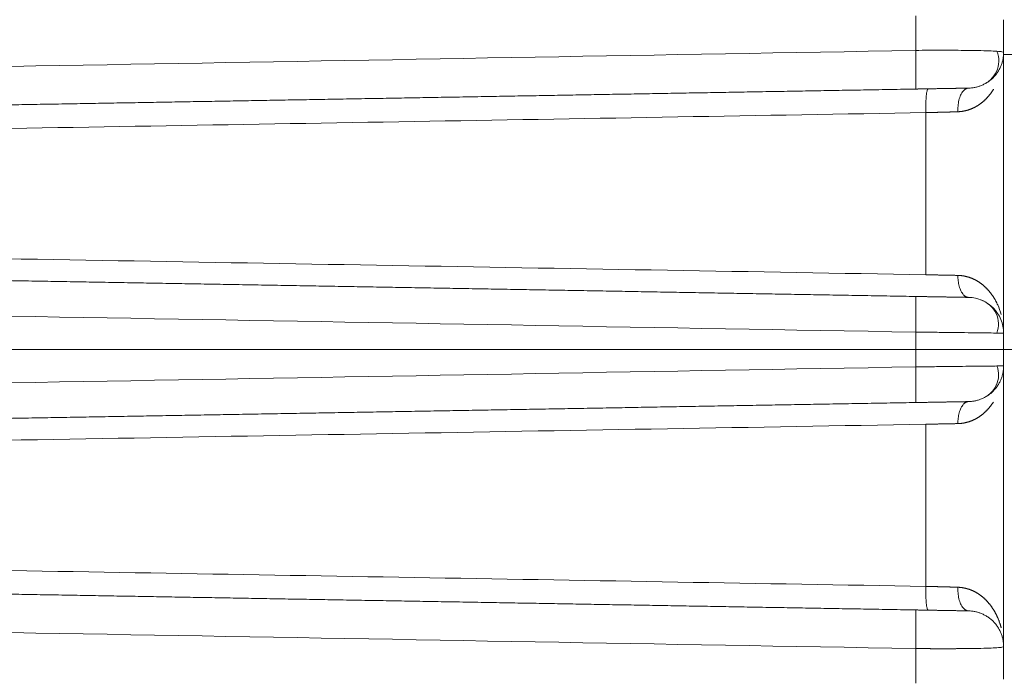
# Model space of a CAD drawing. Header units: millimetres. Extents: x 5437 to 18441, y -4466 to 3128.
# Tile 417 of 497: x 13749 to 13771, y 812 to 827. Entities that reach past the tile are written whole.
import ezdxf

# ---------------------------------------------------------------- set-up
doc = ezdxf.new("R2010")
doc.units = ezdxf.units.MM
doc.layers.add('1', color=7, linetype='Continuous', true_color=0xffffff)
doc.dimstyles.get("Standard").update_dxf_attribs({"dimtxt": 0.18, "dimasz": 0.18, "dimexe": 0.18, "dimexo": 0.0625, "dimgap": 0.09, "dimtad": 0, "dimtih": 1, "dimtoh": 1, "dimdec": 4, "dimzin": 0, "dimdsep": 46, "dimtxsty": 'Standard', "dimcen": 0.09, "dimadec": 0, "dimazin": 0, "dimtfac": 1, "dimtdec": 4, "dimtofl": 0, "dimtmove": 0, "dimatfit": 3, "dimfxl": 1, "dimtolj": 1, "dimtzin": 0, "dimarcsym": 0})

# ---------------------------------------------------------------- blocks, each defined once
blk = doc.blocks.new('*D2')
at = {"color": 0, "lineweight": -2, "transparency": 16777216}
for p, q in [((13342.585, 254.075), (13342.585, 1268.862)), ((13822.085, 1032.127), (13822.085, 1268.862))]:
    blk.add_line(p, q, dxfattribs=at)
at = {"color": 0, "lineweight": 0, "transparency": 16777216}
for p, q in [((13422.585, 1268.682), (13482.245, 1268.682)), ((13742.085, 1268.682), (13682.425, 1268.682))]:
    blk.add_line(p, q, dxfattribs=at)
at = {"color": 0, "lineweight": 20, "transparency": 16777216}
for points in [[(13422.585, 1282.015), (13422.585, 1255.349), (13342.585, 1268.682)], [(13742.085, 1282.015), (13742.085, 1255.349), (13822.085, 1268.682)]]:
    blk.add_solid(points, dxfattribs=at)
at = {"layer": 'Defpoints', "color": 0, "lineweight": 20, "transparency": 16777216}
for p in [(13822.085, 1268.682), (13822.085, 1032.064), (13342.585, 254.013)]:
    blk.add_point(p, dxfattribs=at)
at = {"color": 0, "lineweight": 20, "transparency": 16777216, "insert": (13582.335, 1268.682), "char_height": 80, "attachment_point": 5}
blk.add_mtext('\\A1;480', dxfattribs=at)
blk = doc.blocks.new('*D3')
at = {"color": 0, "lineweight": -2, "transparency": 16777216}
for p, q in [((13674.147, 1169.564), (14135.36, 1169.564)), ((13833.147, -580.436), (14135.36, -580.436))]:
    blk.add_line(p, q, dxfattribs=at)
at = {"color": 0, "lineweight": 0, "transparency": 16777216}
for p, q in [((14135.18, 1089.564), (14135.18, 421.321)), ((14135.18, -500.436), (14135.18, 167.808))]:
    blk.add_line(p, q, dxfattribs=at)
at = {"color": 0, "lineweight": 20, "transparency": 16777216}
for points in [[(14121.847, 1089.564), (14148.514, 1089.564), (14135.18, 1169.564)], [(14121.847, -500.436), (14148.514, -500.436), (14135.18, -580.436)]]:
    blk.add_solid(points, dxfattribs=at)
at = {"layer": 'Defpoints', "color": 0, "lineweight": 20, "transparency": 16777216}
for p in [(13674.085, 1169.564), (13833.085, -580.436), (14135.18, -580.436)]:
    blk.add_point(p, dxfattribs=at)
at = {"color": 0, "lineweight": 20, "transparency": 16777216, "insert": (14135.18, 294.564), "char_height": 80, "attachment_point": 5, "rotation": 270}
blk.add_mtext('\\A1;1750', dxfattribs=at)

msp = doc.modelspace()

# ---------------------------------------------------------------- linework, layer by layer
at = {"layer": '1', "color": 0, "lineweight": 20}
for p, q in [((13768.61967, 826.24182), (13768.61967, 827.01786)), ((13770.58476, 826.92818), (13770.58476, 826.20049)), ((13770.58476, 826.20049), (13770.58476, 819.92818)), ((13770.58476, 826.15383), (13771.08476, 826.15383)), ((13768.84581, 821.23358), (13768.84581, 824.85321)), ((13768.61967, 819.56434), (13768.61967, 819.95236)), ((13770.58476, 819.92818), (13770.58476, 819.56434)), ((13768.61967, 819.56434), (13704.07604, 819.56434)), ((13768.61967, 819.17632), (13768.61967, 819.56434)), ((13768.61967, 819.56434), (13770.58476, 819.56434)), ((13771.07604, 819.56434), (13770.58476, 819.56434)), ((13770.58476, 819.56434), (13770.58476, 819.20049)), ((13770.58476, 819.20049), (13770.58476, 812.92818)), ((13768.84581, 814.27546), (13768.84581, 817.89509)), ((13768.61967, 812.11081), (13768.61967, 812.88685)), ((13770.58476, 812.92818), (13770.58476, 812.20049))]:
    msp.add_line(p, q, dxfattribs=at)
msp.add_arc((13769.78476, 819.92818), 0.8, 0, 89, dxfattribs=at)
for points, degree in [([(13734.61315, 825.64229), (13745.94868, 825.84212), (13757.28419, 826.04196), (13768.61967, 826.24182)], 3), ([(13769.69335, 826.24295), (13769.80833, 826.24225), (13769.91535, 826.24061), (13770.01211, 826.23816)], 3), ([(13768.61967, 825.38004), (13764.24289, 825.30364), (13759.86612, 825.22724), (13755.48934, 825.15085), (13751.11256, 825.07445), (13746.73578, 824.99805)], 5), ([(13768.84581, 824.85321), (13761.45704, 824.72539), (13754.06818, 824.59752), (13746.67924, 824.46961)], 3), ([(13745.74882, 821.63477), (13753.44785, 821.50102), (13761.14685, 821.36729), (13768.84581, 821.23358)], 3), ([(13745.80536, 821.14686), (13750.36823, 821.06722), (13754.93109, 820.98757), (13759.49395, 820.90793), (13764.05681, 820.82828), (13768.61967, 820.74864)], 5), ([(13770.45198, 820.56149), (13770.48292, 820.48997), (13770.50862, 820.41864), (13770.52889, 820.34752)], 3), ([(13768.61967, 819.95236), (13757.28418, 820.15206), (13745.94868, 820.35175), (13734.61315, 820.55143)], 3), ([(13734.61315, 818.57724), (13745.94868, 818.77692), (13757.28418, 818.97661), (13768.61967, 819.17632)], 3), ([(13768.61967, 818.38004), (13764.05681, 818.30039), (13759.49395, 818.22075), (13754.93109, 818.1411), (13750.36823, 818.06146), (13745.80536, 817.98181)], 5), ([(13768.84581, 817.89509), (13761.14685, 817.76139), (13753.44785, 817.62766), (13745.74882, 817.4939)], 3), ([(13770.58476, 817.56081), (13770.58476, 816.87447), (13770.58476, 816.19431), (13770.58476, 815.52387), (13770.58476, 814.86663), (13770.58476, 814.22589)], 5), ([(13746.67924, 814.65906), (13754.06818, 814.53115), (13761.45704, 814.40329), (13768.84581, 814.27546)], 3), ([(13746.73578, 814.13062), (13751.11256, 814.05423), (13755.48934, 813.97783), (13759.86612, 813.90143), (13764.24289, 813.82503), (13768.61967, 813.74864)], 5), ([(13768.61967, 812.88685), (13757.28419, 813.08671), (13745.94868, 813.28655), (13734.61315, 813.48638)], 3)]:
    msp.add_open_spline(points, degree=degree, dxfattribs=at)
for points, weights in [([(13768.61967, 825.38004), (13768.63596, 825.38032), (13768.61967, 826.24182)], [1, 0.679313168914, 1]), ([(13769.79872, 825.40062), (13770.58476, 825.41434), (13770.58476, 826.20049)], [1, 0.713250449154, 1]), ([(13769.79872, 825.40062), (13769.54146, 825.39613), (13769.56291, 824.8725)], [1, 0.689987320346, 1]), ([(13768.90235, 825.38497), (13768.83225, 825.38375), (13768.84581, 824.85321)], [1, 0.685062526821, 1]), ([(13769.79872, 820.72806), (13769.56063, 820.73221), (13769.56291, 821.21919)], [1, 0.716278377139, 1]), ([(13768.61967, 819.95236), (13768.63349, 820.7484), (13768.61967, 820.74864)], [1, 0.708802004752, 1]), ([(13768.61967, 819.17632), (13768.63349, 818.38028), (13768.61967, 818.38004)], [1, 0.708802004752, 1]), ([(13770.58476, 819.20049), (13770.58476, 818.41434), (13769.79872, 818.40062)], [1, 0.713250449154, 1]), ([(13769.79872, 818.40062), (13769.56063, 818.39646), (13769.56291, 817.90948)], [1, 0.716278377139, 1]), ([(13768.90235, 813.7437), (13768.83225, 813.74493), (13768.84581, 814.27546)], [1, 0.685062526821, 1]), ([(13769.79872, 813.72806), (13769.54146, 813.73255), (13769.56291, 814.25617)], [1, 0.689987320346, 1]), ([(13768.61967, 812.88685), (13768.63596, 813.74835), (13768.61967, 813.74864)], [1, 0.679313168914, 1]), ([(13770.58476, 812.92818), (13770.58476, 813.71434), (13769.79872, 813.72806)], [1, 0.713250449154, 1])]:
    msp.add_rational_spline(points, weights, degree=2, dxfattribs=at)
for points, degree, knots in [([(13768.61967, 826.24182), (13768.71466, 826.24396), (13768.80954, 826.24557), (13768.99713, 826.24775), (13769.08985, 826.24832), (13769.27124, 826.24845), (13769.35992, 826.24802), (13769.53143, 826.24619), (13769.61427, 826.24479), (13769.69335, 826.24295)], 3, [0, 0, 0, 0, 0.25, 0.25, 0.5, 0.5, 0.75, 0.75, 1, 1, 1, 1]), ([(13770.01212, 826.23816), (13770.10269, 826.23679), (13770.18428, 826.23471), (13770.32646, 826.22944), (13770.38704, 826.22624), (13770.43598, 826.22264)], 3, [0, 0, 0, 0, 0.5, 0.5, 1, 1, 1, 1]), ([(13770.08843, 825.46037), (13770.16649, 825.49362), (13770.30285, 825.5783), (13770.44177, 825.76778), (13770.49052, 825.99363), (13770.4639, 826.14558), (13770.43621, 826.22265)], 3, [0, 0, 0, 0, 0.24018053, 0.49342835, 0.74995695, 1, 1, 1, 1]), ([(13770.43598, 826.22264), (13770.48495, 826.21951), (13770.52226, 826.21597), (13770.57217, 826.20847), (13770.58476, 826.2045), (13770.58476, 826.20049)], 3, [0, 0, 0, 0, 0.5, 0.5, 1, 1, 1, 1]), ([(13769.79872, 825.40062), (13769.79881, 825.40062), (13769.77159, 825.40014), (13769.71829, 825.39921), (13769.56143, 825.39647), (13769.32047, 825.39227), (13769.18022, 825.38982), (13768.98275, 825.38637), (13768.77382, 825.38273), (13768.72254, 825.38183), (13768.67118, 825.38094), (13768.61967, 825.38004)], 5, [0, 0, 0, 0, 0, 0, 0.43243586, 0.43243586, 0.43243586, 0.86272435, 0.86272435, 0.86272435, 1, 1, 1, 1, 1, 1]), ([(13770.21533, 825.1863), (13770.2116, 825.18231), (13770.20419, 825.17436), (13770.19286, 825.16265), (13770.18145, 825.15116), (13770.16995, 825.13993), (13770.15836, 825.12893), (13770.14668, 825.11817), (13770.13492, 825.10765), (13770.12308, 825.09738), (13770.11116, 825.08734), (13770.09917, 825.07755), (13770.08711, 825.068), (13770.07497, 825.05869), (13770.06279, 825.04961), (13770.05455, 825.04372), (13770.05045, 825.04079)], 3, [0, 0, 0, 0, 0.07588558, 0.15106985, 0.22555638, 0.29934884, 0.37245102, 0.44486685, 0.51660037, 0.58765578, 0.6580374, 0.72774968, 0.79679725, 0.86518485, 0.93291741, 1, 1, 1, 1]), ([(13770.36073, 825.37844), (13770.3575, 825.37327), (13770.35106, 825.36298), (13770.34118, 825.34776), (13770.3312, 825.3328), (13770.3211, 825.31811), (13770.31091, 825.3037), (13770.30062, 825.28956), (13770.29024, 825.2757), (13770.27977, 825.26211), (13770.26922, 825.2488), (13770.25859, 825.23576), (13770.2479, 825.223), (13770.23713, 825.21051), (13770.22632, 825.19829), (13770.219, 825.1903), (13770.21535, 825.18633)], 3, [0, 0, 0, 0, 0.07713905, 0.15339264, 0.22876226, 0.30324949, 0.376856, 0.44958353, 0.52143391, 0.59240905, 0.66251098, 0.7317418, 0.80010373, 0.8675991, 0.93423034, 1, 1, 1, 1]), ([(13770.0504, 825.04076), (13770.04623, 825.03783), (13770.03792, 825.032), (13770.02525, 825.0235), (13770.0125, 825.01522), (13769.99965, 825.00717), (13769.98671, 824.99935), (13769.97367, 824.99176), (13769.96055, 824.9844), (13769.94733, 824.97728), (13769.93403, 824.97038), (13769.92064, 824.96371), (13769.90717, 824.95728), (13769.89361, 824.95107), (13769.87998, 824.9451), (13769.86626, 824.93936), (13769.85247, 824.93385), (13769.8386, 824.92857), (13769.82466, 824.92352), (13769.81065, 824.91871), (13769.79657, 824.91413), (13769.78241, 824.90978), (13769.76819, 824.90566), (13769.75391, 824.90177), (13769.73956, 824.89812), (13769.72514, 824.8947), (13769.71067, 824.89151), (13769.69614, 824.88856), (13769.68155, 824.88584), (13769.6669, 824.88335), (13769.6522, 824.88109), (13769.63745, 824.87907), (13769.62264, 824.87728), (13769.60779, 824.87573), (13769.59288, 824.87441), (13769.57794, 824.87331), (13769.56792, 824.87277), (13769.56291, 824.8725)], 3, [0, 0, 0, 0, 0.03157566, 0.06293695, 0.09408675, 0.125028, 0.1557637, 0.18629694, 0.21663083, 0.2467686, 0.27671352, 0.30646894, 0.33603826, 0.36542497, 0.39463264, 0.42366489, 0.45252542, 0.48121799, 0.50974646, 0.53811474, 0.56632681, 0.59438673, 0.62229863, 0.65006672, 0.67769526, 0.7051886, 0.73255113, 0.75978735, 0.7869018, 0.81389909, 0.84078388, 0.86756093, 0.89423503, 0.92081104, 0.94729388, 0.97368853, 1, 1, 1, 1]), ([(13770.58476, 824.96658), (13770.58476, 824.93949), (13770.58476, 824.91237), (13770.58476, 824.88522), (13770.58476, 824.18873), (13770.58476, 823.47305), (13770.58476, 822.77134), (13770.58476, 822.05963), (13770.58476, 821.34194)], 5, [0, 0, 0, 0, 0, 0, 0.03902233, 0.03902233, 0.03902233, 1, 1, 1, 1, 1, 1]), ([(13769.56291, 824.8725), (13769.55636, 824.8723), (13769.54328, 824.87191), (13769.52351, 824.87131), (13769.50368, 824.87072), (13769.48377, 824.87013), (13769.46379, 824.86954), (13769.44374, 824.86895), (13769.42362, 824.86837), (13769.40344, 824.86779), (13769.3832, 824.86721), (13769.36291, 824.86663), (13769.34256, 824.86606), (13769.32216, 824.86549), (13769.30172, 824.86492), (13769.28123, 824.86435), (13769.2607, 824.86379), (13769.24013, 824.86323), (13769.21953, 824.86268), (13769.19889, 824.86212), (13769.17823, 824.86157), (13769.15753, 824.86102), (13769.13682, 824.86048), (13769.11608, 824.85994), (13769.09533, 824.8594), (13769.07456, 824.85886), (13769.05377, 824.85833), (13769.03298, 824.8578), (13769.01218, 824.85728), (13768.99137, 824.85676), (13768.97057, 824.85624), (13768.94976, 824.85573), (13768.92896, 824.85522), (13768.90816, 824.85471), (13768.88737, 824.85421), (13768.8666, 824.85371), (13768.85274, 824.85338), (13768.84581, 824.85321)], 3, [0, 0, 0, 0, 0.02959501, 0.05912964, 0.08860392, 0.11801785, 0.14737145, 0.17666473, 0.20589771, 0.2350704, 0.26418282, 0.29323497, 0.32222689, 0.35115857, 0.38003004, 0.40884131, 0.43759239, 0.46628331, 0.49491407, 0.52348469, 0.55199519, 0.58044559, 0.6088359, 0.63716613, 0.6654363, 0.69364643, 0.72179654, 0.74988664, 0.77791675, 0.80588689, 0.83379706, 0.8616473, 0.88943762, 0.91716803, 0.94483855, 0.9724492, 1, 1, 1, 1]), ([(13768.84581, 821.23358), (13768.85317, 821.23343), (13768.86787, 821.23312), (13768.88987, 821.23266), (13768.91179, 821.2322), (13768.93365, 821.23174), (13768.95543, 821.23129), (13768.97713, 821.23084), (13768.99875, 821.23039), (13769.0203, 821.22995), (13769.04175, 821.22951), (13769.06312, 821.22907), (13769.0844, 821.22864), (13769.10559, 821.2282), (13769.12669, 821.22777), (13769.14769, 821.22735), (13769.16859, 821.22693), (13769.1894, 821.22651), (13769.2101, 821.22609), (13769.23069, 821.22568), (13769.25118, 821.22527), (13769.27156, 821.22486), (13769.29183, 821.22446), (13769.31199, 821.22406), (13769.33203, 821.22366), (13769.35196, 821.22327), (13769.37177, 821.22288), (13769.39145, 821.2225), (13769.41102, 821.22211), (13769.43046, 821.22174), (13769.44977, 821.22136), (13769.46896, 821.22099), (13769.48802, 821.22062), (13769.50694, 821.22026), (13769.52574, 821.2199), (13769.5444, 821.21954), (13769.55675, 821.21931), (13769.56291, 821.21919)], 3, [0, 0, 0, 0, 0.02929431, 0.05854607, 0.08775528, 0.11692193, 0.14604604, 0.1751276, 0.20416663, 0.23316311, 0.26211706, 0.29102848, 0.31989737, 0.34872373, 0.37750757, 0.40624889, 0.43494769, 0.46360398, 0.49221776, 0.52078903, 0.54931779, 0.57780406, 0.60624782, 0.63464909, 0.66300787, 0.69132416, 0.71959796, 0.74782928, 0.77601813, 0.80416449, 0.83226838, 0.86032981, 0.88834877, 0.91632526, 0.9442593, 0.97215087, 1, 1, 1, 1]), ([(13769.56291, 821.21919), (13769.56777, 821.21902), (13769.5775, 821.21867), (13769.59203, 821.21786), (13769.60652, 821.21684), (13769.62098, 821.21559), (13769.6354, 821.21411), (13769.64978, 821.2124), (13769.66412, 821.21047), (13769.67842, 821.20831), (13769.69268, 821.20592), (13769.70688, 821.2033), (13769.72104, 821.20046), (13769.73515, 821.19739), (13769.74921, 821.19409), (13769.76322, 821.19057), (13769.77717, 821.18682), (13769.79107, 821.18284), (13769.80491, 821.17864), (13769.81869, 821.17421), (13769.83241, 821.16955), (13769.84606, 821.16467), (13769.85965, 821.15956), (13769.87318, 821.15422), (13769.88664, 821.14866), (13769.90002, 821.14288), (13769.91334, 821.13687), (13769.92658, 821.13063), (13769.93975, 821.12417), (13769.95284, 821.11748), (13769.96585, 821.11057), (13769.97878, 821.10343), (13769.99163, 821.09607), (13770.00439, 821.08848), (13770.01706, 821.08067), (13770.02966, 821.07264), (13770.03795, 821.06713), (13770.0421, 821.06436)], 3, [0, 0, 0, 0, 0.02646122, 0.05299981, 0.07962044, 0.10632777, 0.13312639, 0.16002085, 0.18701563, 0.21411519, 0.24132389, 0.26864608, 0.29608603, 0.32364795, 0.35133598, 0.37915424, 0.40710674, 0.43519745, 0.4634303, 0.49180911, 0.52033767, 0.54901971, 0.57785886, 0.60685873, 0.63602285, 0.66535466, 0.69485757, 0.72453492, 0.75438998, 0.78442596, 0.814646, 0.84505318, 0.87565054, 0.90644103, 0.93742755, 0.96861295, 1, 1, 1, 1]), ([(13770.04214, 821.06434), (13770.04605, 821.06168), (13770.0539, 821.05636), (13770.06554, 821.04813), (13770.07716, 821.03968), (13770.08873, 821.031), (13770.10027, 821.02208), (13770.11175, 821.01294), (13770.12318, 821.00356), (13770.13457, 820.99395), (13770.14589, 820.9841), (13770.15716, 820.97403), (13770.16836, 820.96372), (13770.1795, 820.95319), (13770.19057, 820.94242), (13770.20157, 820.93142), (13770.21249, 820.92019), (13770.22333, 820.90873), (13770.23409, 820.89704), (13770.24476, 820.88513), (13770.25535, 820.87298), (13770.26584, 820.8606), (13770.27623, 820.84799), (13770.28652, 820.83515), (13770.29671, 820.82209), (13770.30679, 820.80879), (13770.31676, 820.79527), (13770.32661, 820.78152), (13770.33634, 820.76754), (13770.34596, 820.75334), (13770.35223, 820.74374), (13770.35537, 820.73893)], 3, [0, 0, 0, 0, 0.02991323, 0.06013691, 0.09067321, 0.12152424, 0.15269202, 0.18417852, 0.21598565, 0.24811523, 0.28056904, 0.31334879, 0.34645614, 0.3798927, 0.41366, 0.44775956, 0.48219281, 0.51696116, 0.55206594, 0.58750848, 0.62329003, 0.65941182, 0.69587501, 0.73268074, 0.76983013, 0.80732422, 0.84516404, 0.88335059, 0.92188483, 0.96076766, 1, 1, 1, 1]), ([(13768.61967, 820.74864), (13768.78111, 820.74582), (13768.94137, 820.74302), (13769.09326, 820.74037), (13769.37613, 820.73543), (13769.5909, 820.73168), (13769.67739, 820.73017), (13769.75657, 820.72879), (13769.79041, 820.7282), (13769.79592, 820.72811), (13769.79869, 820.72806), (13769.79872, 820.72806)], 5, [0, 0, 0, 0, 0, 0, 0.43210456, 0.43210456, 0.43210456, 0.86307365, 0.86307365, 0.86307365, 1, 1, 1, 1, 1, 1]), ([(13770.43134, 819.93111), (13770.45796, 820.00596), (13770.48299, 820.15369), (13770.43337, 820.37387), (13770.29305, 820.55911), (13770.1555, 820.64113), (13770.07639, 820.67313)], 3, [0, 0, 0, 0, 0.24822026, 0.50354065, 0.75724619, 1, 1, 1, 1]), ([(13770.35538, 820.73892), (13770.35856, 820.73396), (13770.36496, 820.72399), (13770.37433, 820.70883), (13770.38357, 820.69344), (13770.39267, 820.6778), (13770.40162, 820.66192), (13770.41043, 820.64578), (13770.41908, 820.62941), (13770.42757, 820.61279), (13770.4359, 820.59592), (13770.44407, 820.57881), (13770.44934, 820.56728), (13770.45198, 820.56149)], 3, [0, 0, 0, 0, 0.08657628, 0.17401436, 0.26231595, 0.35148271, 0.44151622, 0.532418, 0.62418952, 0.71683216, 0.81034728, 0.90473615, 1, 1, 1, 1]), ([(13770.01075, 819.93663), (13769.92003, 819.93812), (13769.82033, 819.93957), (13769.60672, 819.94239), (13769.4928, 819.94376), (13769.25503, 819.94639), (13769.13118, 819.94766), (13768.87817, 819.95009), (13768.74903, 819.95125), (13768.61967, 819.95236)], 3, [0, 0, 0, 0, 0.25, 0.25, 0.5, 0.5, 0.75, 0.75, 1, 1, 1, 1]), ([(13770.4392, 819.931), (13770.39012, 819.93199), (13770.32906, 819.93296), (13770.18532, 819.93484), (13770.10264, 819.93576), (13770.01075, 819.93663)], 3, [0, 0, 0, 0, 0.5, 0.5, 1, 1, 1, 1]), ([(13770.58476, 819.92818), (13770.58476, 819.92866), (13770.57244, 819.92915), (13770.52363, 819.9301), (13770.48713, 819.93056), (13770.43921, 819.931)], 3, [0, 0, 0, 0, 0.5, 0.5, 1, 1, 1, 1]), ([(13768.61967, 819.17632), (13768.76006, 819.17768), (13768.90019, 819.17911), (13769.17375, 819.18209), (13769.30717, 819.18364), (13769.43429, 819.18525)], 3, [0, 0, 0, 0, 0.5, 0.5, 1, 1, 1, 1]), ([(13769.43429, 819.18525), (13769.54165, 819.18631), (13769.64451, 819.18741), (13769.83801, 819.18968), (13769.92864, 819.19085), (13770.01173, 819.19205)], 3, [0, 0, 0, 0, 0.5, 0.5, 1, 1, 1, 1]), ([(13770.01173, 819.19205), (13770.10239, 819.19265), (13770.18406, 819.19329), (13770.32637, 819.19463), (13770.387, 819.19532), (13770.48494, 819.19676), (13770.52226, 819.19749), (13770.57217, 819.19898), (13770.58476, 819.19974), (13770.58476, 819.20049)], 3, [0, 0, 0, 0, 0.25, 0.25, 0.5, 0.5, 0.75, 0.75, 1, 1, 1, 1]), ([(13770.08825, 818.46029), (13770.16554, 818.49323), (13770.30004, 818.57641), (13770.43651, 818.76077), (13770.48531, 818.97809), (13770.46143, 819.12387), (13770.43579, 819.19763)], 3, [0, 0, 0, 0, 0.24225932, 0.49591982, 0.75149413, 1, 1, 1, 1]), ([(13769.79872, 818.40062), (13769.79881, 818.40062), (13769.77157, 818.40014), (13769.71825, 818.39921), (13769.56113, 818.39647), (13769.31993, 818.39226), (13769.17941, 818.38981), (13768.98194, 818.38636), (13768.77316, 818.38272), (13768.7221, 818.38182), (13768.67095, 818.38093), (13768.61967, 818.38004)], 5, [0, 0, 0, 0, 0, 0, 0.43202797, 0.43202797, 0.43202797, 0.86304865, 0.86304865, 0.86304865, 1, 1, 1, 1, 1, 1]), ([(13770.35537, 818.38973), (13770.35222, 818.38492), (13770.34596, 818.37532), (13770.33633, 818.36112), (13770.3266, 818.34714), (13770.31675, 818.33339), (13770.30678, 818.31987), (13770.2967, 818.30658), (13770.28651, 818.29351), (13770.27622, 818.28067), (13770.26583, 818.26807), (13770.25534, 818.25569), (13770.24476, 818.24354), (13770.23408, 818.23162), (13770.22332, 818.21993), (13770.21248, 818.20847), (13770.20156, 818.19724), (13770.19056, 818.18625), (13770.17949, 818.17548), (13770.16836, 818.16494), (13770.15715, 818.15464), (13770.14589, 818.14456), (13770.13456, 818.13472), (13770.12318, 818.12511), (13770.11174, 818.11573), (13770.10026, 818.10659), (13770.08873, 818.09767), (13770.07715, 818.08899), (13770.06554, 818.08054), (13770.05389, 818.07231), (13770.04604, 818.06698), (13770.04213, 818.06433)], 3, [0, 0, 0, 0, 0.03923224, 0.07811499, 0.11664914, 0.15483562, 0.19267538, 0.23016941, 0.26731874, 0.30412443, 0.34058757, 0.37670932, 0.41249084, 0.44793336, 0.48303814, 0.51780647, 0.55223972, 0.58633929, 0.62010661, 0.65354318, 0.68665056, 0.71943035, 0.7518842, 0.78401382, 0.815821, 0.84730757, 0.87847542, 0.90932652, 0.93986291, 0.97008667, 1, 1, 1, 1]), ([(13770.04209, 818.06431), (13770.03794, 818.06154), (13770.02966, 818.05603), (13770.01706, 818.048), (13770.00438, 818.04019), (13769.99162, 818.0326), (13769.97877, 818.02524), (13769.96584, 818.0181), (13769.95283, 818.01119), (13769.93974, 818.0045), (13769.92657, 817.99804), (13769.91333, 817.99181), (13769.90002, 817.98579), (13769.88663, 817.98001), (13769.87317, 817.97445), (13769.85965, 817.96911), (13769.84606, 817.964), (13769.8324, 817.95912), (13769.81868, 817.95447), (13769.8049, 817.95004), (13769.79107, 817.94583), (13769.77717, 817.94185), (13769.76322, 817.9381), (13769.74921, 817.93458), (13769.73515, 817.93128), (13769.72104, 817.92821), (13769.70688, 817.92537), (13769.69267, 817.92275), (13769.67842, 817.92037), (13769.66412, 817.9182), (13769.64978, 817.91627), (13769.6354, 817.91456), (13769.62098, 817.91308), (13769.60652, 817.91183), (13769.59203, 817.91081), (13769.5775, 817.91), (13769.56777, 817.90965), (13769.56291, 817.90948)], 3, [0, 0, 0, 0, 0.03138698, 0.06257232, 0.09355878, 0.12434921, 0.15494652, 0.18535366, 0.21557366, 0.2456096, 0.27546463, 0.30514195, 0.33464484, 0.36397664, 0.39314073, 0.42214059, 0.45097974, 0.47966178, 0.50819034, 0.53656916, 0.56480201, 0.59289274, 0.62084525, 0.64866352, 0.67635158, 0.70391352, 0.7313535, 0.75867572, 0.78588446, 0.81298405, 0.83997887, 0.86687337, 0.89367203, 0.92037941, 0.94700009, 0.97353873, 1, 1, 1, 1]), ([(13769.56291, 817.90948), (13769.55675, 817.90936), (13769.5444, 817.90913), (13769.52574, 817.90877), (13769.50694, 817.90841), (13769.48802, 817.90805), (13769.46896, 817.90768), (13769.44977, 817.90731), (13769.43046, 817.90694), (13769.41102, 817.90656), (13769.39145, 817.90618), (13769.37177, 817.90579), (13769.35196, 817.9054), (13769.33203, 817.90501), (13769.31199, 817.90461), (13769.29183, 817.90422), (13769.27156, 817.90381), (13769.25118, 817.90341), (13769.23069, 817.903), (13769.2101, 817.90258), (13769.1894, 817.90217), (13769.16859, 817.90175), (13769.14769, 817.90133), (13769.12669, 817.9009), (13769.10559, 817.90047), (13769.0844, 817.90004), (13769.06312, 817.8996), (13769.04175, 817.89917), (13769.0203, 817.89872), (13768.99875, 817.89828), (13768.97713, 817.89783), (13768.95543, 817.89738), (13768.93365, 817.89693), (13768.91179, 817.89648), (13768.88987, 817.89602), (13768.86787, 817.89556), (13768.85317, 817.89525), (13768.84581, 817.89509)], 3, [0, 0, 0, 0, 0.02784913, 0.0557407, 0.08367474, 0.11165123, 0.13967019, 0.16773162, 0.19583551, 0.22398187, 0.25217072, 0.28040204, 0.30867584, 0.33699213, 0.36535091, 0.39375218, 0.42219594, 0.45068221, 0.47921097, 0.50778224, 0.53639602, 0.56505231, 0.59375111, 0.62249243, 0.65127627, 0.68010263, 0.70897152, 0.73788294, 0.76683689, 0.79583337, 0.8248724, 0.85395396, 0.88307807, 0.91224472, 0.94145393, 0.97070569, 1, 1, 1, 1]), ([(13768.84581, 814.27546), (13768.85274, 814.2753), (13768.8666, 814.27497), (13768.88737, 814.27447), (13768.90816, 814.27396), (13768.92896, 814.27346), (13768.94976, 814.27295), (13768.97057, 814.27243), (13768.99137, 814.27192), (13769.01218, 814.27139), (13769.03298, 814.27087), (13769.05377, 814.27034), (13769.07456, 814.26981), (13769.09533, 814.26927), (13769.11608, 814.26874), (13769.13682, 814.26819), (13769.15753, 814.26765), (13769.17823, 814.2671), (13769.19889, 814.26655), (13769.21953, 814.266), (13769.24013, 814.26544), (13769.2607, 814.26488), (13769.28123, 814.26432), (13769.30172, 814.26375), (13769.32216, 814.26319), (13769.34256, 814.26262), (13769.36291, 814.26204), (13769.3832, 814.26147), (13769.40344, 814.26089), (13769.42362, 814.26031), (13769.44374, 814.25972), (13769.46379, 814.25914), (13769.48377, 814.25855), (13769.50368, 814.25796), (13769.52351, 814.25736), (13769.54328, 814.25677), (13769.55636, 814.25637), (13769.56291, 814.25617)], 3, [0, 0, 0, 0, 0.0275508, 0.05516145, 0.08283197, 0.11056238, 0.1383527, 0.16620294, 0.19411311, 0.22208325, 0.25011336, 0.27820346, 0.30635357, 0.3345637, 0.36283387, 0.3911641, 0.41955441, 0.44800481, 0.47651531, 0.50508593, 0.53371669, 0.56240761, 0.59115869, 0.61996996, 0.64884143, 0.67777311, 0.70676503, 0.73581718, 0.7649296, 0.79410229, 0.82333527, 0.85262855, 0.88198215, 0.91139608, 0.94087036, 0.97040499, 1, 1, 1, 1]), ([(13769.56291, 814.25617), (13769.56772, 814.25591), (13769.57735, 814.2554), (13769.59169, 814.25436), (13769.60599, 814.25313), (13769.62024, 814.25169), (13769.63442, 814.25003), (13769.64855, 814.24817), (13769.66261, 814.2461), (13769.67662, 814.24381), (13769.69056, 814.24132), (13769.70444, 814.23861), (13769.71825, 814.2357), (13769.732, 814.23258), (13769.74568, 814.22924), (13769.75929, 814.2257), (13769.77283, 814.22195), (13769.7863, 814.21799), (13769.79971, 814.21383), (13769.80855, 814.21089), (13769.81299, 814.20941)], 3, [0, 0, 0, 0, 0.05417534, 0.10846569, 0.16288023, 0.21742807, 0.27211826, 0.32695974, 0.38196139, 0.43713202, 0.49248032, 0.54801492, 0.60374433, 0.65967698, 0.7158212, 0.77218521, 0.82877714, 0.88560499, 0.94267668, 1, 1, 1, 1]), ([(13769.81299, 814.20941), (13769.81759, 814.20784), (13769.82681, 814.20467), (13769.84051, 814.19966), (13769.85416, 814.19442), (13769.86775, 814.18895), (13769.88127, 814.18324), (13769.89473, 814.17731), (13769.90813, 814.17113), (13769.92145, 814.16473), (13769.9347, 814.15809), (13769.94788, 814.15122), (13769.96099, 814.14412), (13769.97402, 814.13679), (13769.98697, 814.12922), (13769.99984, 814.12142), (13770.01262, 814.11339), (13770.02533, 814.10513), (13770.03795, 814.09665), (13770.04625, 814.09083), (13770.05041, 814.08791)], 3, [0, 0, 0, 0, 0.05232513, 0.1049946, 0.15801567, 0.21139543, 0.26514085, 0.31925872, 0.37375568, 0.42863825, 0.48391277, 0.53958546, 0.59566239, 0.65214948, 0.70905251, 0.76637714, 0.82412889, 0.88231314, 0.94093513, 1, 1, 1, 1]), ([(13770.05046, 814.08787), (13770.05456, 814.08494), (13770.06279, 814.07906), (13770.07498, 814.06998), (13770.08711, 814.06067), (13770.09917, 814.05112), (13770.11116, 814.04133), (13770.12308, 814.0313), (13770.13492, 814.02102), (13770.14667, 814.01051), (13770.15835, 813.99975), (13770.16994, 813.98875), (13770.18144, 813.97752), (13770.19285, 813.96604), (13770.20417, 813.95433), (13770.21159, 813.94638), (13770.21531, 813.94239)], 3, [0, 0, 0, 0, 0.06708321, 0.1348163, 0.20320434, 0.27225224, 0.34196478, 0.41234655, 0.48340202, 0.55513551, 0.62755119, 0.70065314, 0.77444525, 0.84893134, 0.92411507, 1, 1, 1, 1]), ([(13768.61967, 813.74864), (13768.781, 813.74582), (13768.9411, 813.74303), (13769.09277, 813.74038), (13769.37557, 813.73544), (13769.59025, 813.7317), (13769.67681, 813.73019), (13769.75627, 813.7288), (13769.79033, 813.7282), (13769.79589, 813.72811), (13769.79869, 813.72806), (13769.79872, 813.72806)], 5, [0, 0, 0, 0, 0, 0, 0.43092637, 0.43092637, 0.43092637, 0.86217095, 0.86217095, 0.86217095, 1, 1, 1, 1, 1, 1]), ([(13770.21534, 813.94235), (13770.21926, 813.93808), (13770.22716, 813.92946), (13770.2388, 813.91627), (13770.25038, 813.90276), (13770.26188, 813.88893), (13770.27329, 813.87479), (13770.28462, 813.86032), (13770.29585, 813.84554), (13770.30697, 813.83043), (13770.31799, 813.81501), (13770.32889, 813.79928), (13770.33967, 813.78322), (13770.35033, 813.76686), (13770.35726, 813.75579), (13770.36074, 813.75022)], 3, [0, 0, 0, 0, 0.07086366, 0.14272692, 0.21559294, 0.28946475, 0.36434521, 0.44023704, 0.51714283, 0.59506505, 0.67400601, 0.75396794, 0.83495293, 0.91696299, 1, 1, 1, 1]), ([(13770.36075, 813.75021), (13770.36387, 813.74513), (13770.37015, 813.73491), (13770.37933, 813.7194), (13770.38839, 813.70365), (13770.39731, 813.68767), (13770.40607, 813.67145), (13770.41469, 813.655), (13770.42316, 813.6383), (13770.43146, 813.62137), (13770.4396, 813.6042), (13770.44758, 813.5868), (13770.45272, 813.57509), (13770.45531, 813.5692)], 3, [0, 0, 0, 0, 0.0866372, 0.17412473, 0.26246404, 0.35165655, 0.44170361, 0.5326065, 0.62436647, 0.7169847, 0.81046232, 0.90480041, 1, 1, 1, 1]), ([(13770.45531, 813.5692), (13770.45787, 813.56322), (13770.46305, 813.55117), (13770.47056, 813.53284), (13770.47793, 813.51416), (13770.48515, 813.49512), (13770.4922, 813.47572), (13770.49908, 813.45597), (13770.50577, 813.43585), (13770.51227, 813.41537), (13770.51856, 813.39454), (13770.52466, 813.37335), (13770.52849, 813.35908), (13770.53042, 813.35189)], 3, [0, 0, 0, 0, 0.08425559, 0.16984032, 0.25675484, 0.34499974, 0.43457553, 0.52548266, 0.61772152, 0.71129243, 0.80619568, 0.90243147, 1, 1, 1, 1]), ([(13770.01115, 812.89052), (13770.00583, 812.89041), (13769.9952, 812.89019), (13769.97905, 812.88987), (13769.96277, 812.88956), (13769.94635, 812.88925), (13769.9298, 812.88896), (13769.91312, 812.88867), (13769.89632, 812.88839), (13769.87939, 812.88811), (13769.86234, 812.88785), (13769.84517, 812.88759), (13769.82789, 812.88734), (13769.8105, 812.8871), (13769.793, 812.88687), (13769.7754, 812.88664), (13769.7577, 812.88643), (13769.7399, 812.88622), (13769.722, 812.88602), (13769.70402, 812.88583), (13769.68595, 812.88564), (13769.66779, 812.88547), (13769.64955, 812.8853), (13769.63123, 812.88514), (13769.61284, 812.88499), (13769.59437, 812.88485), (13769.57584, 812.88471), (13769.55723, 812.88458), (13769.53857, 812.88446), (13769.51984, 812.88435), (13769.50105, 812.88425), (13769.48221, 812.88415), (13769.46332, 812.88407), (13769.44438, 812.88398), (13769.42539, 812.88391), (13769.40636, 812.88385), (13769.38729, 812.88379), (13769.36818, 812.88374), (13769.34903, 812.8837), (13769.32985, 812.88366), (13769.31064, 812.88363), (13769.29141, 812.88361), (13769.27215, 812.8836), (13769.25287, 812.88359), (13769.23356, 812.88359), (13769.21425, 812.8836), (13769.19491, 812.88362), (13769.17557, 812.88364), (13769.15621, 812.88367), (13769.13685, 812.8837), (13769.11749, 812.88374), (13769.09812, 812.88379), (13769.07875, 812.88385), (13769.05939, 812.88391), (13769.04003, 812.88398), (13769.02067, 812.88405), (13769.00133, 812.88413), (13768.982, 812.88422), (13768.96268, 812.88431), (13768.94338, 812.8844), (13768.92409, 812.88451), (13768.90483, 812.88462), (13768.88559, 812.88473), (13768.86637, 812.88485), (13768.84718, 812.88498), (13768.82802, 812.88511), (13768.80889, 812.88524), (13768.78979, 812.88538), (13768.77073, 812.88553), (13768.7517, 812.88568), (13768.73271, 812.88583), (13768.71377, 812.88599), (13768.69486, 812.88615), (13768.676, 812.88632), (13768.65718, 812.88649), (13768.63841, 812.88667), (13768.62591, 812.88679), (13768.61967, 812.88685)], 3, [0, 0, 0, 0, 0.01461598, 0.02919725, 0.04374382, 0.05825568, 0.07273284, 0.0871753, 0.10158306, 0.11595611, 0.13029448, 0.14459814, 0.15886711, 0.17310139, 0.18730098, 0.20146587, 0.21559608, 0.22969161, 0.24375244, 0.2577786, 0.27177007, 0.28572686, 0.29964898, 0.31353641, 0.32738918, 0.34120727, 0.35499068, 0.36873943, 0.38245351, 0.39613293, 0.40977768, 0.42338776, 0.43696319, 0.45050396, 0.46401007, 0.47748153, 0.49091833, 0.50432048, 0.51768799, 0.53102085, 0.54431906, 0.55758263, 0.57081156, 0.58400585, 0.5971655, 0.61029052, 0.6233809, 0.63643666, 0.64945779, 0.66244429, 0.67539617, 0.68831343, 0.70119607, 0.71404409, 0.7268575, 0.73963629, 0.75238048, 0.76509006, 0.77776503, 0.7904054, 0.80301117, 0.81558235, 0.82811893, 0.84062091, 0.85308831, 0.86552112, 0.87791934, 0.89028298, 0.90261204, 0.91490653, 0.92716644, 0.93939178, 0.95158255, 0.96373875, 0.9758604, 0.98794748, 1, 1, 1, 1]), ([(13770.58476, 812.92818), (13770.58476, 812.92395), (13770.57215, 812.91974), (13770.52219, 812.91177), (13770.48484, 812.908), (13770.38679, 812.90127), (13770.32609, 812.8983), (13770.18365, 812.89349), (13770.10189, 812.89165), (13770.01115, 812.89052)], 3, [0, 0, 0, 0, 0.25, 0.25, 0.5, 0.5, 0.75, 0.75, 1, 1, 1, 1])]:
    msp.add_open_spline(points, degree=degree, knots=knots, dxfattribs=at)

# ---------------------------------------------------------------- dimensions: what is measured, and where the dimension line sits
at = {"color": 0, "lineweight": 20}
dim = msp.add_linear_dim(base=(13822.0847614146, 1268.6818655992), p1=(13342.5847614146, 254.0126467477), p2=(13822.0847614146, 1032.0643367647), dimstyle='Standard', override={"dimtxt": 80, "dimasz": 80, "dimdec": 0, "dimlwd": 0}, dxfattribs=at)
dim.commit()
dim.dimension.update_dxf_attribs({"geometry": '*D2', "text_midpoint": (13582.3347614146, 1268.6818655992)})
dim = msp.add_linear_dim(base=(14135.18029, -580.43566), p1=(13674.08476, 1169.56434), p2=(13833.08476, -580.43566), angle=90, dimstyle='Standard', override={"dimtxt": 80, "dimasz": 80, "dimdec": 0, "dimlwd": 0}, dxfattribs=at)
dim.commit()
dim.dimension.update_dxf_attribs({"geometry": '*D3', "text_midpoint": (14135.18029, 294.56434), "text_rotation": 270})

doc.saveas('drawing.dxf')
